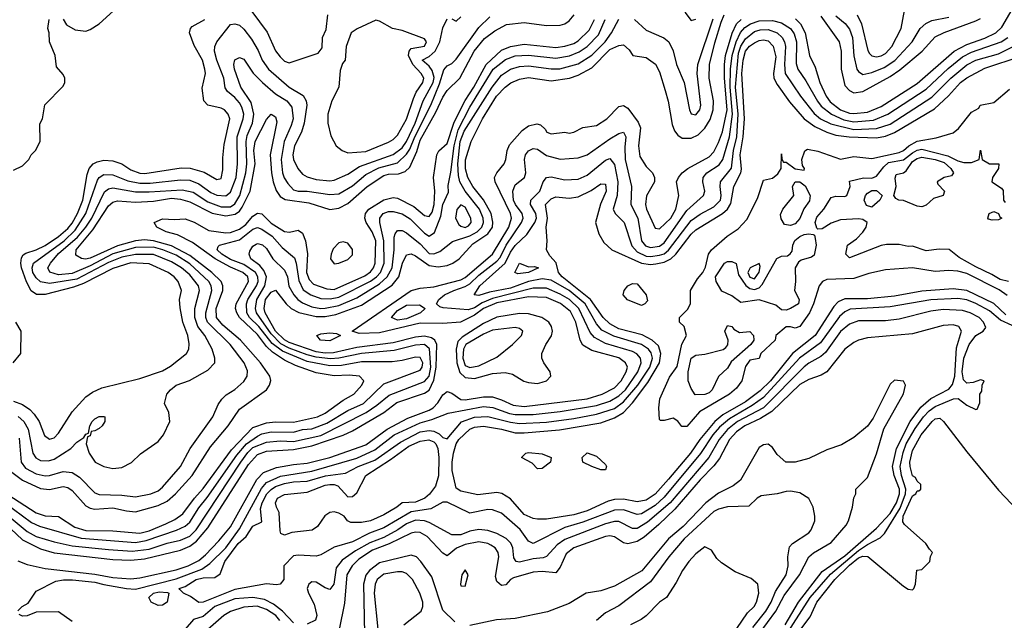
# Model space of a CAD drawing. Header units: inches. Extents: x 1793402 to 1900366, y 320852 to 470679.
# Tile 576 of 604: x 1864298 to 1868656, y 441669 to 444329. Entities that reach past the tile are written whole.
import ezdxf

# ---------------------------------------------------------------- set-up
doc = ezdxf.new("R2010")
doc.units = ezdxf.units.IN
doc.header["$MEASUREMENT"] = 0
doc.layers.add('B8464', color=7, linetype='Continuous')

msp = doc.modelspace()

# ---------------------------------------------------------------- linework, layer by layer
at = {"layer": 'B8464', "color": 4}
for points, elevation in [([(1864490, 444331.3), (1864505.4, 444305.4), (1864543.6, 444283.6), (1864590, 444278), (1864610, 444284.7), (1864650, 444311), (1864759.3, 444410)], 364), ([(1864154.7, 442170), (1864310, 442025.2), (1864390, 441985.8), (1864450, 441968.2), (1864710, 441938.6), (1864790, 441935.2), (1864850, 441942), (1865010, 441979.7), (1865050, 441997.6), (1865080.9, 442019.1), (1865130, 442078.7), (1865310, 442359.5), (1865350, 442404), (1865390, 442418.2), (1865510, 442425.5), (1865590, 442441.1), (1865730, 442489.2), (1865770, 442507.7), (1865909.6, 442590), (1865966.8, 442633.2), (1866090, 442674.9), (1866110, 442689), (1866130, 442732.4), (1866141.6, 442790), (1866144.4, 442890), (1866135.1, 442910), (1866120, 442920), (1866090, 442927.4), (1866050, 442923.4), (1865950, 442898), (1865790, 442876.5), (1865686.8, 442853.2), (1865650, 442852.5), (1865610, 442858.2), (1865490, 442899.9), (1865470, 442910.7), (1865430, 442949), (1865383.5, 443030), (1865379.3, 443050), (1865385.6, 443090), (1865410, 443121.6), (1865430, 443130.6), (1865476.4, 443070), (1865499.3, 443050), (1865532.6, 443032.6), (1865610, 443014.5), (1865650, 443015.2), (1865696.6, 443023.4), (1865810, 443064.9), (1865946.1, 443153.9), (1865975.6, 443190), (1865992.6, 443250), (1866010, 443287.7), (1866030, 443292.4), (1866050, 443283.1), (1866110, 443240.2), (1866150, 443233.8), (1866190, 443239.7), (1866214.5, 443250), (1866242.9, 443270), (1866303.7, 443336.3), (1866370, 443380.9), (1866389.8, 443410), (1866391.7, 443431.7), (1866384.8, 443470), (1866351.2, 443531.2), (1866303.5, 443590), (1866280.4, 443630), (1866271.3, 443668.7), (1866271.3, 443708.7), (1866295.6, 443790), (1866346.2, 443890), (1866408.4, 443990), (1866446, 444030), (1866470.9, 444049.1), (1866510, 444064.6), (1866550, 444073.1), (1866650, 444058.3), (1866730.9, 444069.1), (1866770, 444083.1), (1866830, 444116), (1866910, 444196.1), (1866950, 444214.9), (1866970, 444217.3), (1866995.2, 444195.2), (1867010.8, 444170.8), (1867070, 444160.7), (1867112.1, 444132.1), (1867130, 444098), (1867154.6, 444014.6), (1867167.5, 443967.5), (1867185.3, 443865.3), (1867196.1, 443836.1), (1867210, 443817.3), (1867230, 443803.8), (1867270, 443803.7), (1867300.6, 443819.4), (1867330, 443848.5), (1867353.4, 443886.6), (1867366.8, 443930), (1867367.8, 443970), (1867348.8, 444070), (1867350.8, 444130), (1867373.7, 444226.3), (1867401.7, 444318.2), (1867415.8, 444350)], 324), ([(1864256.4, 442330), (1864310.2, 442290.2), (1864390, 442253.1), (1864430, 442248.9), (1864490, 442262), (1864510, 442257.6), (1864530, 442243.8), (1864590, 442176.4), (1864610, 442165.3), (1864630, 442161.1), (1864710, 442167.4), (1864770, 442153.7), (1864810, 442150.3), (1864910, 442177.7), (1864950, 442196.9), (1864986.6, 442230), (1865060.4, 442310), (1865142.5, 442437.5), (1865219.7, 442530), (1865270, 442603.8), (1865389.6, 442690.4), (1865403.7, 442710), (1865409.3, 442730.7), (1865405.1, 442750), (1865363.1, 442810), (1865274.3, 442910), (1865196.1, 442976.1), (1865168.5, 443010), (1865166.8, 443050), (1865196.4, 443130), (1865197.4, 443150), (1865189.7, 443170), (1865148.3, 443210), (1865050, 443284.8), (1864970, 443326.8), (1864890, 443349.2), (1864850, 443353.7), (1864810, 443349.1), (1864730, 443327.2), (1864610, 443272.8), (1864588.7, 443268.7), (1864571.2, 443271.2), (1864545.8, 443285.8), (1864548.2, 443310), (1864621.1, 443398.9), (1864690, 443504.9), (1864710, 443521.1), (1864730, 443526.3), (1864810, 443520.7), (1864890, 443525.2), (1864970, 443538.8), (1865010, 443534.4), (1865050, 443522.4), (1865150, 443472.1), (1865210, 443460.2), (1865251.7, 443468.3), (1865270, 443481.5), (1865282, 443498), (1865317.2, 443570), (1865340.4, 443690), (1865334.5, 443750), (1865339.2, 443790), (1865390, 443886), (1865410, 443910.8), (1865430, 443898), (1865435.8, 443875.8), (1865405.7, 443730), (1865412.6, 443650), (1865419.6, 443610), (1865432.4, 443572.4), (1865450, 443546.4), (1865472.5, 443532.5), (1865577.4, 443517.4), (1865670, 443488), (1865710, 443494), (1865750, 443514.9), (1865835.1, 443590), (1865910, 443638.5), (1865930, 443644.7), (1865973.6, 443646.4), (1866003.3, 443656.7), (1866024.4, 443675.6), (1866054.7, 443745.3), (1866070, 443795.8), (1866140.2, 443919.8), (1866170, 443984.9), (1866190, 444015.5), (1866245.1, 444070), (1866308.6, 444190), (1866354.6, 444245.5), (1866400, 444280), (1866452.1, 444307.9), (1866530, 444315.6), (1866630, 444302.3), (1866690, 444304.9), (1866710, 444310.3), (1866730, 444323.1), (1866752.4, 444350)], 344), ([(1865325.1, 444365.1), (1865393, 444273), (1865430, 444191.3), (1865450, 444164.7), (1865470, 444144.7), (1865490, 444138), (1865619, 444181), (1865636.4, 444203.6), (1865638, 444250), (1865654.6, 444285.4), (1865661.2, 444350)], 356), ([(1867241.4, 444361.4), (1867270, 444324.7), (1867290, 444331.3)], 332), ([(1867731.8, 444331.8), (1867752.9, 444310), (1867774, 444270), (1867794, 444170), (1867818.7, 444118.7), (1867839.6, 444050), (1867866.5, 443990), (1867885.3, 443965.3), (1867930, 443930.2), (1867970, 443915.2), (1867990, 443913.2), (1868050, 443919.7), (1868110, 443943.6), (1868270, 444046.3), (1868433.6, 444190), (1868490, 444218.5), (1868570, 444247.2), (1868618.4, 444270), (1868645, 444295), (1868690, 444374)], 316), ([(1867910, 444346.4), (1867951.4, 444311.4), (1867970, 444287.3), (1867984.2, 444250), (1867989, 444169), (1868002.4, 444110), (1868010, 444099.1), (1868030, 444086.4), (1868070, 444094.9), (1868123.3, 444116.7), (1868171.5, 444148.5), (1868247.3, 444230), (1868283.7, 444290), (1868307.9, 444312.1), (1868335.3, 444324.7), (1868410, 444340.5)], 328), ([(1868004.4, 444350), (1868024.2, 444310), (1868052.2, 444192.2), (1868059.5, 444179.5), (1868070, 444168), (1868090, 444164.4), (1868110, 444168.7), (1868130, 444179.5), (1868158, 444210), (1868199.7, 444290), (1868214, 444370)], 332), ([(1864194.9, 442174.9), (1864330, 442062.3), (1864370, 442040.2), (1864450, 442016.5), (1864530, 441999.2), (1864690, 441982.2), (1864796, 441976), (1864870, 441984.2), (1864950, 442011.3), (1865010, 442024.4), (1865050, 442042), (1865079.2, 442070), (1865275.8, 442370), (1865307.3, 442412.7), (1865330, 442434.5), (1865390, 442458.2), (1865450, 442463.9), (1865510, 442461.2), (1865630, 442488.3), (1865830.5, 442589.5), (1865878.6, 442621.4), (1865933.5, 442666.5), (1866090, 442726.3), (1866110, 442750.4), (1866118.1, 442790), (1866111.3, 442871.3), (1866090, 442890.8), (1866050, 442887.6), (1865955.4, 442864.6), (1865810, 442851.3), (1865710, 442829.8), (1865673.1, 442826.9), (1865610, 442834.7), (1865570, 442845), (1865490, 442874.3), (1865454.1, 442894.1), (1865410, 442938), (1865345.8, 443030), (1865340.8, 443050), (1865347.9, 443090), (1865382, 443150), (1865389.8, 443190), (1865378.6, 443218.6), (1865360, 443240), (1865321.3, 443270), (1865313, 443290), (1865316.6, 443303.4), (1865330, 443325.5), (1865344.9, 443335.1), (1865350, 443337.6), (1865372.5, 443332.5), (1865390, 443315.5), (1865418.4, 443270), (1865470, 443219.1), (1865482.6, 443190), (1865489.2, 443149.2), (1865511, 443111), (1865528.7, 443090), (1865550, 443074.6), (1865590, 443057.7), (1865630, 443050.2), (1865650, 443051.2), (1865710, 443062.9), (1865790, 443097.2), (1865890, 443158.6), (1865924.8, 443190), (1865945.8, 443230), (1865954.8, 443310), (1865954.9, 443365.1), (1865959.1, 443380.9), (1865970, 443395.5), (1865990, 443395.8), (1866010, 443384.9), (1866070, 443335.8), (1866110, 443293.7), (1866130, 443292), (1866157.4, 443302.6), (1866214, 443346), (1866290, 443371.2), (1866322.6, 443390), (1866342.7, 443410), (1866349.8, 443430), (1866348.6, 443450), (1866332.1, 443490), (1866269.1, 443569.1), (1866245.8, 443610), (1866239.5, 443639.5), (1866237, 443690), (1866247.6, 443790), (1866265.5, 443834.5), (1866388.7, 444030), (1866430, 444083.7), (1866470, 444110.3), (1866510, 444120.9), (1866550, 444124.4), (1866650, 444111.4), (1866688.5, 444111.5), (1866770, 444132.9), (1866830, 444171.6), (1866889.7, 444230), (1866917.4, 444270), (1866950, 444330.6)], 328), ([(1864230, 442191.3), (1864350, 442103.1), (1864385.5, 442085.5), (1864570, 442033), (1864810, 442014), (1864857.4, 442022.6), (1864991.7, 442068.3), (1865030, 442085.7), (1865050, 442104.4), (1865090, 442166.7), (1865127.6, 442212.4), (1865259.2, 442400.8), (1865302, 442450), (1865350, 442484.7), (1865370, 442494.7), (1865410, 442503.6), (1865510, 442502.8), (1865550, 442514.2), (1865590, 442517.6), (1865657.6, 442542.4), (1865750, 442598.3), (1865819.6, 442630), (1865910, 442715.8), (1866070, 442776.3), (1866079.6, 442790), (1866082.4, 442810), (1866070, 442833.6), (1866050, 442834.7), (1865990, 442819.6), (1865945.8, 442814.1), (1865810, 442813.8), (1865722.3, 442797.7), (1865670, 442796.5), (1865570, 442815.4), (1865460.7, 442860.7), (1865414.9, 442894.9), (1865356.2, 442970), (1865315.3, 443010), (1865303.1, 443030), (1865300.9, 443070), (1865307.6, 443090), (1865345.8, 443150), (1865352.5, 443170), (1865351.7, 443190), (1865340.9, 443210), (1865290, 443244.1), (1865230, 443267), (1865191.6, 443290), (1865172, 443310), (1865175.5, 443324.5), (1865182, 443330), (1865270, 443354.6), (1865330, 443401.1), (1865350, 443408.7), (1865370, 443401.7), (1865415.3, 443370), (1865459.9, 443319.9), (1865513.9, 443273.9), (1865521.7, 443250), (1865533.7, 443173.7), (1865552.8, 443132.8), (1865585.5, 443110), (1865630, 443094), (1865672.3, 443092.3), (1865710, 443100.2), (1865850, 443170.2), (1865877.3, 443190), (1865895.1, 443210), (1865910.8, 443250), (1865909, 443350), (1865891.5, 443430), (1865892, 443450), (1865906.6, 443470), (1865930, 443479.5), (1865950, 443479.5), (1865990, 443468.5), (1866026.6, 443446.6), (1866090, 443383.1), (1866110, 443370.4), (1866133.7, 443386.3), (1866161.2, 443458.8), (1866170, 443511), (1866195.5, 443564.5), (1866194.5, 443594.5), (1866206.5, 443653.5), (1866220.5, 443770), (1866238.6, 443841.4), (1866290, 443942), (1866393.7, 444110), (1866447.5, 444152.5), (1866490, 444167.9), (1866550, 444171.5), (1866670, 444158.5), (1866730.7, 444169.3), (1866774.4, 444185.6), (1866809.8, 444210.2), (1866858.8, 444261.2), (1866888.5, 444330)], 332), ([(1864245.7, 442225.7), (1864370, 442144.9), (1864410, 442131.6), (1864470, 442128.5), (1864542.1, 442082.1), (1864590, 442066.5), (1864710, 442064.9), (1864830, 442055.5), (1864870, 442065.4), (1864944.2, 442095.8), (1864984.5, 442115.5), (1865019.6, 442140.4), (1865070.6, 442209.4), (1865110, 442253.1), (1865235.8, 442424.1), (1865330, 442522.6), (1865390, 442543.9), (1865430, 442548), (1865510, 442546.7), (1865616, 442570), (1865650, 442586.3), (1865730, 442643.7), (1865776, 442670), (1865812.3, 442710), (1865821.2, 442730), (1865802, 442750), (1865755.4, 442755.4), (1865690, 442751.1), (1865610, 442764.8), (1865518.1, 442798.2), (1865470, 442821.4), (1865415.9, 442855.9), (1865390, 442882), (1865350, 442934.2), (1865269.9, 443009.9), (1865258.7, 443030), (1865253.1, 443050), (1865256.4, 443070), (1865309.7, 443170), (1865306.9, 443190), (1865285.6, 443210), (1865230, 443232.2), (1865163.1, 443270), (1865062.7, 443342.7), (1864995.8, 443375.8), (1864946.6, 443390), (1864904.5, 443410), (1864892.7, 443430), (1864930, 443447.2), (1864983.5, 443443.5), (1865030, 443447.1), (1865070, 443432.2), (1865135.5, 443395.5), (1865210, 443384.9), (1865230, 443387.1), (1865270, 443401.8), (1865298.5, 443421.5), (1865330, 443458.3), (1865350, 443471.6), (1865370, 443468.7), (1865410, 443427.2), (1865470, 443390.4), (1865491.6, 443388.4), (1865530, 443397.3), (1865550, 443382.8), (1865563.1, 443350), (1865571.4, 443291.4), (1865567.1, 443210), (1865578.9, 443178.9), (1865598.2, 443158.2), (1865656.4, 443136.4), (1865690, 443133.8), (1865825.1, 443194.9), (1865850, 443211.8), (1865863.9, 443230), (1865870.8, 443250), (1865873.5, 443350), (1865857.6, 443390), (1865831.1, 443430), (1865825.4, 443450), (1865828.2, 443470), (1865842.4, 443490), (1865910, 443531.6), (1865950, 443540.9), (1865970, 443538.9), (1866041.7, 443501.7), (1866090, 443462.4), (1866110, 443457.1), (1866123.9, 443476.1), (1866131.6, 443510), (1866134.6, 443570), (1866129.8, 443630), (1866144.5, 443730), (1866152.5, 443747.5), (1866190, 443780.7), (1866219.4, 443870), (1866237.8, 443910), (1866268.7, 443971.3), (1866307, 444030), (1866362, 444130), (1866430, 444194.3), (1866470, 444210.2), (1866530, 444220.2), (1866670, 444205.5), (1866710, 444211.5), (1866750, 444223.6), (1866770, 444234.6), (1866818, 444282), (1866841.5, 444330)], 336), ([(1864270, 442638.9), (1864310, 442625.3), (1864342.4, 442602.4), (1864361.6, 442581.6), (1864383.1, 442550), (1864407.2, 442487.2), (1864430, 442470.8), (1864450, 442477.3), (1864470, 442497.3), (1864530, 442593), (1864590, 442659.1), (1864620.1, 442679.9), (1864661, 442699), (1864830, 442739.3), (1864930, 442774.4), (1864965.6, 442794.4), (1865036, 442850), (1865046.6, 442870), (1865047.2, 442892.8), (1865041.6, 442930), (1865019.7, 442990), (1865007.2, 443052.8), (1865004.5, 443090), (1865014.5, 443130), (1864999.5, 443170), (1864982, 443190), (1864955.1, 443210), (1864870, 443247.1), (1864790, 443251.6), (1864710, 443227.7), (1864579.7, 443160.3), (1864536.2, 443143.8), (1864410, 443112.6), (1864371.3, 443111.3), (1864348.5, 443128.5), (1864327.4, 443167.4), (1864306.2, 443230), (1864302.6, 443250), (1864305.3, 443274.7), (1864312.8, 443287.2), (1864324.8, 443295.2), (1864370, 443309.1), (1864410, 443328.1), (1864470, 443368.4), (1864510, 443403.6), (1864530, 443427.6), (1864554.2, 443470), (1864576.5, 443530), (1864596.3, 443643.7), (1864605.1, 443670), (1864622.9, 443690), (1864640.6, 443699.4), (1864670, 443706), (1864710, 443703.1), (1864750, 443690.3), (1864790, 443663.7), (1864830, 443649), (1864852.1, 443647.9), (1865012.1, 443672.1), (1865051.8, 443671.8), (1865113.8, 443653.8), (1865170, 443620.7), (1865190, 443626), (1865196.6, 443663.4), (1865196.6, 443716.6), (1865203.3, 443776.7), (1865227, 443890), (1865220.9, 443910), (1865204, 443930), (1865190, 443937), (1865130, 443949.5), (1865112.3, 443970), (1865104.8, 444024.8), (1865119.6, 444090), (1865117.6, 444110), (1865107.3, 444150), (1865070, 444214), (1865049.3, 444270), (1865054, 444290), (1865061.5, 444298.5), (1865117.2, 444330)], 356), ([(1864270, 443662), (1864310, 443682), (1864338, 443710), (1864349.1, 443730.9), (1864368, 443750), (1864388, 443790), (1864387.3, 443867.3), (1864398, 443890), (1864408.4, 443951.6), (1864490, 444034), (1864498, 444050), (1864498, 444070), (1864490, 444086), (1864460.4, 444120.4), (1864455.3, 444170), (1864429, 444230), (1864428.7, 444270), (1864422, 444290), (1864428, 444330)], 364), ([(1864290, 441932), (1864330, 441915.8), (1864410, 441898.8), (1864630, 441874), (1864710, 441859.2), (1864790, 441853.6), (1864830, 441856.9), (1864990, 441892.2), (1865042.9, 441910), (1865090, 441934.7), (1865120.5, 441959.5), (1865179.1, 442020.9), (1865230, 442083.1), (1865347.5, 442292.5), (1865376.6, 442323.4), (1865434.6, 442345.4), (1865510, 442359.7), (1865570, 442364.7), (1865670, 442390.2), (1865830, 442446), (1865924.2, 442515.7), (1866015.1, 442564.9), (1866110, 442599.1), (1866127.8, 442610), (1866148.5, 442631.5), (1866170, 442668), (1866190, 442683), (1866210, 442674.9), (1866250, 442647.7), (1866270, 442644.9), (1866350, 442659.1), (1866390, 442658.3), (1866430, 442645.2), (1866481.2, 442621.2), (1866530, 442615.6), (1866810, 442649.2), (1866875.1, 442670), (1866930, 442698.9), (1866960.4, 442730), (1866982.6, 442770), (1866987.6, 442790), (1866979.6, 442810), (1866950, 442831.1), (1866830, 442864), (1866790, 442887.6), (1866778.9, 442910), (1866759.3, 442990), (1866736.1, 443036.1), (1866691.9, 443071.9), (1866630, 443098.8), (1866550, 443102), (1866410, 443074.4), (1866350.3, 443050), (1866310, 443021), (1866248.7, 442988.7), (1866170, 442983.8), (1866070, 442985), (1865890, 442942), (1865799.7, 442939.7), (1865768.7, 442950), (1866030, 443128.9), (1866070, 443139.5), (1866130, 443146), (1866250, 443176.9), (1866270, 443187.1), (1866390, 443290.3), (1866462.5, 443410), (1866474.2, 443450), (1866469.8, 443470), (1866402.4, 443610), (1866399.6, 443630), (1866409.6, 443650), (1866442, 443690), (1866449.6, 443710), (1866454.5, 443750), (1866466, 443774), (1866521.6, 443838.4), (1866550, 443859.1), (1866586.8, 443866.8), (1866602.8, 443862.8), (1866624, 443844), (1866630.9, 443830.9), (1866650, 443822.8), (1866710, 443830.8), (1866730, 443826.8), (1866750, 443831), (1866790, 443850.7), (1866850, 443860.7), (1866896, 443890), (1866950, 443943.8), (1866970, 443948), (1866990, 443936.3), (1867034.9, 443874.9), (1867046, 443850), (1867035.8, 443770), (1867042.9, 443722.9), (1867070, 443678.8), (1867098.8, 443650), (1867107.3, 443630), (1867107.3, 443610), (1867071.5, 443548.5), (1867067.4, 443510), (1867071.7, 443490), (1867110, 443406), (1867130, 443402), (1867179.7, 443450), (1867201.5, 443490), (1867215.6, 443550), (1867205.2, 443610), (1867213.2, 443630), (1867229.3, 443650), (1867255.1, 443670), (1867350, 443721.3), (1867370, 443743.8), (1867390, 443785.5), (1867407.6, 443832.4), (1867428.4, 443930), (1867416.5, 444070), (1867416.5, 444130), (1867421.7, 444170), (1867451.2, 444268.8), (1867469.8, 444310), (1867490.6, 444329.4)], 316), ([(1864290, 441712), (1864308, 441730), (1864334.8, 441745.2), (1864370, 441798), (1864457.5, 441842.5), (1864491.3, 441848.7), (1864531, 441849), (1864630, 441838.9), (1864670, 441827.3), (1864770, 441810.2), (1864810, 441807.9), (1864990, 441853), (1865103.7, 441896.3), (1865138.8, 441921.2), (1865210, 441990.3), (1865270, 442074), (1865367.3, 442252.7), (1865390, 442279), (1865452.2, 442307.8), (1865590, 442330.2), (1865790, 442387.2), (1865870, 442424.4), (1865955.6, 442490), (1866070, 442544.2), (1866121.6, 442558.4), (1866193.4, 442586.6), (1866350, 442615.5), (1866391.9, 442611.9), (1866465.1, 442585.1), (1866490, 442580.2), (1866570, 442580.7), (1866690, 442593.4), (1866850, 442620.7), (1866910, 442639.7), (1866950, 442663.6), (1866978.7, 442690), (1867033.3, 442770), (1867048.3, 442810), (1867044.7, 442830), (1867028.7, 442848.7), (1867010, 442859.1), (1866890, 442895.6), (1866841.1, 442921.1), (1866823, 442943), (1866773.1, 443050), (1866731, 443090), (1866690, 443113.8), (1866630, 443139.3), (1866570, 443139.8), (1866390, 443094.1), (1866344.5, 443075.5), (1866310, 443052.5), (1866283.3, 443043.3), (1866172.5, 443052.5), (1866157.2, 443057.2), (1866142, 443070), (1866153.2, 443090), (1866178, 443110), (1866219.3, 443130), (1866270, 443147.1), (1866290, 443159.7), (1866330, 443197.2), (1866410, 443259.6), (1866423.7, 443276.3), (1866450.7, 443330), (1866518.3, 443430), (1866525.4, 443450), (1866522, 443470), (1866492.6, 443510), (1866483.9, 443530), (1866479.7, 443570), (1866490, 443597.3), (1866532, 443630), (1866538.4, 443650), (1866531.6, 443710), (1866536.2, 443730), (1866550, 443747.7), (1866570, 443758), (1866590, 443755.5), (1866630, 443727.7), (1866689.4, 443710.6), (1866770, 443717.1), (1866810, 443730.5), (1866910, 443801.6), (1866950, 443824), (1866970.3, 443830.3), (1866980.5, 443810), (1866975.8, 443764.2), (1866977.4, 443710), (1867004.9, 443590), (1867002.4, 443510), (1867032.9, 443450), (1867050.3, 443350), (1867067.7, 443327.7), (1867090, 443319.6), (1867130, 443325.8), (1867150, 443341.1), (1867250, 443484.4), (1867323.7, 443550), (1867329.5, 443570), (1867320.7, 443610), (1867322.9, 443630), (1867339.5, 443650), (1867393.6, 443686.4), (1867409.8, 443710.2), (1867438.9, 443810), (1867453.1, 443910), (1867442.2, 444030), (1867444.3, 444110), (1867451.2, 444170), (1867468.9, 444231.1), (1867488.6, 444271.4), (1867506.6, 444293.4), (1867531.8, 444310), (1867570, 444322.9), (1867630, 444324.9), (1867670, 444314.3), (1867709.2, 444289.2), (1867725.3, 444265.3), (1867736.1, 444230), (1867734.9, 444134.9), (1867741.3, 444110), (1867777.6, 444057.6), (1867828.5, 443968.5), (1867845.6, 443945.6), (1867890.4, 443910), (1867945.5, 443885.5), (1867990, 443877.1), (1868076.1, 443883.9), (1868140.7, 443910), (1868310, 444021.7), (1868407.2, 444112.8), (1868470, 444164.4), (1868510, 444184.9), (1868642, 444230), (1868670.6, 444249.4)], 312), ([(1864291.1, 442571.1), (1864315.3, 442550), (1864335.1, 442515.1), (1864355.8, 442410), (1864369.1, 442389.1), (1864390, 442377.6), (1864424.7, 442375.3), (1864450, 442383.1), (1864524, 442430), (1864550, 442458), (1864582, 442478), (1864590, 442494), (1864602, 442498), (1864608, 442530), (1864618, 442550), (1864630, 442562), (1864650, 442571.3), (1864670, 442572), (1864674, 442570), (1864674, 442550), (1864662, 442530), (1864650, 442518), (1864630, 442508), (1864614, 442506), (1864610, 442486), (1864598, 442482), (1864592, 442450), (1864604.7, 442410), (1864632, 442370), (1864670, 442351), (1864710, 442341), (1864750, 442346), (1864792.5, 442367.5), (1864832.9, 442407.1), (1864910, 442461), (1864934, 442490), (1864962, 442550), (1864958, 442590), (1864938, 442630), (1864949, 442670), (1864965.2, 442690), (1864990, 442710.7), (1865049.5, 442730.5), (1865130, 442777.3), (1865161.2, 442810), (1865160.9, 442830), (1865149.5, 442870), (1865116.9, 442930), (1865086.6, 442970), (1865072.4, 443010), (1865072.6, 443050), (1865092.8, 443130), (1865089.7, 443150), (1865050, 443198.9), (1865013.3, 443230), (1864970, 443256.1), (1864890, 443288.7), (1864810, 443289), (1864750, 443277), (1864690, 443252.9), (1864550, 443179.5), (1864430, 443161.2), (1864390, 443168.4), (1864370, 443186.3), (1864356, 443210), (1864352.4, 443230), (1864358, 443250), (1864494.2, 443350), (1864543.3, 443396.7), (1864589.8, 443470), (1864641.8, 443618.2), (1864650, 443630.4), (1864670, 443643.7), (1864710, 443641.7), (1864775.6, 443615.6), (1864830, 443604.7), (1864875.2, 443604.8), (1865010, 443619.6), (1865050, 443617.7), (1865090, 443602.3), (1865143.9, 443563.9), (1865170, 443551.6), (1865210, 443548.7), (1865230, 443565.5), (1865256.1, 443630), (1865262.3, 443690), (1865260.8, 443810), (1865287.4, 443890), (1865289.7, 443910), (1865281.1, 443941.1), (1865270, 443960.7), (1865250, 443984.2), (1865217, 444010), (1865207.6, 444027.6), (1865201.6, 444070), (1865169.7, 444150), (1865160.5, 444190), (1865161.6, 444210), (1865169.7, 444230.3), (1865230, 444306.8), (1865250, 444310.5), (1865270, 444304.9), (1865290, 444287.3), (1865322.9, 444242.9), (1865352.5, 444192.5), (1865370.3, 444150), (1865398.4, 444110), (1865490, 444030.4), (1865552.7, 443992.7), (1865566, 443970), (1865568.5, 443950), (1865557, 443870), (1865545.3, 443830), (1865514.4, 443770), (1865507.2, 443730), (1865509.1, 443709.1), (1865528.4, 443670), (1865550, 443644.9), (1865570, 443633), (1865610, 443621.6), (1865670, 443615.8), (1865690, 443618.4), (1865750, 443644.2), (1865800.9, 443679.1), (1865950, 443731.7), (1865990, 443761.7), (1866009.8, 443790), (1866047.8, 443870), (1866082.7, 443970), (1866128.1, 444050), (1866132, 444072), (1866123.7, 444103.7), (1866110, 444123), (1866079, 444150), (1866110, 444166), (1866136.4, 444190), (1866157.4, 444230), (1866170, 444292), (1866190, 444332)], 352), ([(1864295.3, 442475.3), (1864303.7, 442370), (1864323.5, 442343.5), (1864370, 442318), (1864410, 442308.8), (1864430, 442310.3), (1864490, 442328.5), (1864530, 442324.4), (1864562.5, 442302.5), (1864630, 442233.4), (1864650, 442226.7), (1864750, 442223.7), (1864810, 442216.4), (1864878, 442230), (1864910, 442242), (1864930, 442258.8), (1865010, 442351), (1865052.3, 442430), (1865152.7, 442570), (1865175.5, 442624.5), (1865192.1, 442647.9), (1865212, 442668), (1865250, 442690.8), (1865290, 442726.8), (1865303.7, 442750), (1865306, 442774), (1865291.8, 442810), (1865229.6, 442890), (1865128.6, 442990), (1865122, 443010), (1865122, 443030), (1865147.4, 443130), (1865144.8, 443150), (1865135.1, 443170), (1865050, 443247.7), (1864990, 443285.3), (1864931.6, 443310), (1864890, 443321), (1864810, 443319.5), (1864710, 443292.5), (1864610, 443238.6), (1864530, 443204.8), (1864470, 443199.3), (1864431.4, 443211.4), (1864422, 443230), (1864433.6, 443250), (1864470, 443292.7), (1864554, 443366), (1864590.8, 443410), (1864616.2, 443450), (1864673.2, 443566.8), (1864690, 443580.4), (1864710, 443583.7), (1864810, 443566.7), (1864870, 443566.2), (1865016, 443576), (1865064.7, 443564.7), (1865130, 443522), (1865190, 443500.2), (1865230, 443500.7), (1865250, 443513.1), (1865272.5, 443550), (1865298.5, 443650), (1865302.9, 443690), (1865299.3, 443790), (1865304.2, 443815.8), (1865328.5, 443870), (1865333.5, 443910), (1865321.7, 443961.7), (1865276.9, 444030), (1865247.8, 444110), (1865245.1, 444130), (1865249.6, 444150.4), (1865270, 444160.7), (1865290, 444154), (1865331.6, 444091.6), (1865372.4, 444050), (1865430, 444000.4), (1865479.3, 443970), (1865502, 443942), (1865507.4, 443890), (1865499.4, 443860.6), (1865467.9, 443790), (1865454.9, 443710), (1865460.9, 443650), (1865468.2, 443628.2), (1865483.7, 443603.7), (1865510, 443575.8), (1865530, 443568.9), (1865570, 443569), (1865670, 443554.9), (1865710, 443558), (1865770, 443593.7), (1865830, 443642.7), (1865887.7, 443672.3), (1865970, 443694.7), (1866010, 443732.6), (1866025, 443755), (1866047.2, 443810), (1866117.8, 443950), (1866156, 444044), (1866174.2, 444105.9), (1866190, 444124), (1866210, 444134), (1866230, 444154), (1866330, 444293.4), (1866378.8, 444341.2)], 348), ([(1866210, 444332), (1866230, 444322), (1866250, 444342)], 352), ([(1867018.8, 444330), (1867070, 444282.8), (1867148.4, 444248.4), (1867170.7, 444230), (1867190.4, 444190.4), (1867204.9, 444130), (1867238.8, 444050), (1867262.8, 443930), (1867270, 443912), (1867290, 443906.8), (1867308.7, 443930), (1867312, 443950), (1867295.6, 444090), (1867299.6, 444130), (1867367, 444333)], 328), ([(1867844.1, 444344.1), (1867925.3, 444230), (1867932.9, 444190), (1867933.4, 444110), (1867950, 444037.3), (1867970, 444014.4), (1867990, 444004.6), (1868029, 444010), (1868150, 444076.9), (1868193.8, 444106.2), (1868291.6, 444190), (1868350, 444252.2), (1868388.8, 444271.2), (1868530, 444323.6), (1868550, 444334)], 324), ([(1868690, 442975.2), (1868638.4, 442998.4), (1868590, 443039.8), (1868530, 443072), (1868490, 443088.5), (1868450, 443093.5), (1868330, 443088.6), (1868150, 443056.8), (1867972.7, 443047.3), (1867950, 443035.1), (1867926.2, 443013.8), (1867842.7, 442897.3), (1867748.9, 442830), (1867590, 442656.1), (1867540.1, 442619.9), (1867438.6, 442561.4), (1867394.8, 442525.2), (1867364.9, 442490), (1867311.5, 442408.5), (1867150, 442214), (1867110, 442178), (1867050, 442140.5), (1867030, 442137.4), (1866970, 442158.5), (1866930, 442156.8), (1866790, 442103.9), (1866710, 442080.4), (1866570, 442009.6), (1866550, 442019.3), (1866512.1, 442072.1), (1866430, 442143.7), (1866390, 442158), (1866370, 442159.5), (1866290, 442144.2), (1866190, 442192.7), (1866170, 442192.7), (1866116.9, 442163.1), (1866030, 442149.8), (1865910, 442079.2), (1865845.2, 442054.8), (1865770, 442016.4), (1865690, 441993.6), (1865630, 441959.3), (1865610, 441953.2), (1865530, 441958), (1865510, 441955.3), (1865466, 441910), (1865466, 441850), (1865450, 441829), (1865433.7, 441826.3), (1865390, 441831.5), (1865250, 441806.4), (1865110, 441749.7), (1865090, 441747.8), (1865054.3, 441774.3), (1865022, 441790), (1865006, 441806), (1865004, 441810), (1865030, 441819.3), (1865078, 441850), (1865110, 441856.9), (1865161.6, 441858.4), (1865185.6, 441874.4), (1865205.1, 441930), (1865265.1, 442010), (1865300.1, 442039.9), (1865330, 442085.5), (1865370, 442106), (1865363.3, 442163.3), (1865370.8, 442190), (1865392, 442230), (1865410, 442249.1), (1865430, 442261.1), (1865470, 442275.4), (1865510, 442282.2), (1865570, 442284.7), (1865650.7, 442309.3), (1865739.5, 442320.5), (1865795.1, 442350), (1865870, 442378), (1865982.4, 442457.6), (1866070, 442503.9), (1866110, 442510.2), (1866130, 442506.5), (1866154.5, 442494.5), (1866170, 442479.3), (1866190, 442473.4), (1866252.6, 442547.4), (1866310, 442568.2), (1866370, 442572.4), (1866470, 442546.2), (1866510, 442541.2), (1866630, 442546.2), (1866750, 442562.6), (1866850, 442581.8), (1866930, 442607.2), (1866970, 442636.9), (1867033.5, 442710), (1867086, 442790), (1867097.8, 442830), (1867093, 442853), (1867081.3, 442870), (1867050, 442890.9), (1866926.7, 442926.7), (1866874, 442954), (1866850, 442982.4), (1866800.9, 443070), (1866730, 443129.8), (1866650, 443175.3), (1866610, 443181.6), (1866550, 443169.8), (1866470, 443140.6), (1866377.3, 443122.7), (1866330, 443106.9), (1866309.4, 443110), (1866334, 443150), (1866446.4, 443250), (1866470, 443299.5), (1866490, 443328.8), (1866542.6, 443377.4), (1866577.4, 443430), (1866585.4, 443450), (1866581.7, 443470), (1866558.9, 443510), (1866559.6, 443530), (1866600.5, 443570), (1866614.5, 443610), (1866629.2, 443630), (1866650, 443632.4), (1866710, 443620.3), (1866770, 443623), (1866810, 443640.5), (1866890, 443706), (1866910, 443713.4), (1866930, 443686.8), (1866944.7, 443610), (1866942.7, 443550), (1866924.4, 443490), (1866933, 443470), (1866972.4, 443430), (1867007.5, 443327.5), (1867030, 443300.2), (1867070, 443281.6), (1867090, 443279.7), (1867130, 443285.4), (1867150, 443292.4), (1867170, 443307.7), (1867270, 443438.9), (1867310, 443467.6), (1867370, 443499.5), (1867398.9, 443530), (1867403.1, 443550), (1867397.4, 443590), (1867399.6, 443610), (1867448.8, 443671.2), (1867457.3, 443750), (1867472.1, 443810), (1867478.4, 443910), (1867466.2, 444030), (1867479.5, 444180.5), (1867488.9, 444211.1), (1867510, 444243.6), (1867550, 444276.9), (1867575.7, 444284.3), (1867610, 444284.7), (1867650.2, 444270.2), (1867672.2, 444250), (1867683.1, 444230), (1867687.6, 444210), (1867682.4, 444130), (1867686, 444090), (1867753.7, 443990), (1867813.4, 443913.4), (1867842.4, 443890), (1867887.1, 443867.1), (1867990, 443842.3), (1868090, 443846.2), (1868150, 443865.5), (1868335.1, 443984.9), (1868418.9, 444070), (1868490, 444128.9), (1868530, 444149), (1868630, 444177.3), (1868730, 444227.2)], 308), ([(1868662, 443022), (1868610, 443071.8), (1868489.3, 443130), (1868430, 443137.4), (1868290, 443126.6), (1868170, 443104.5), (1868050, 443093.1), (1867950, 443092.9), (1867920.8, 443079.2), (1867901.7, 443058.3), (1867818.9, 442930), (1867718, 442850), (1867620.2, 442730), (1867575, 442685), (1867510, 442637.1), (1867410, 442579.3), (1867373.8, 442550), (1867308, 442470), (1867266.5, 442410), (1867170, 442294), (1867110, 442228.4), (1867070, 442200.9), (1867030, 442193.7), (1866970, 442206.2), (1866930, 442204.8), (1866903, 442197), (1866810, 442154.2), (1866750, 442135.6), (1866630, 442117), (1866590, 442117), (1866570, 442120.7), (1866530, 442137.6), (1866470, 442207.3), (1866431.2, 442231.2), (1866410, 442234.7), (1866324.7, 442224.7), (1866250, 442240.5), (1866230, 442255.1), (1866212.2, 442332.2), (1866212.1, 442370), (1866218.3, 442410), (1866229.8, 442450), (1866240.9, 442470), (1866290, 442516), (1866310, 442524.6), (1866350, 442528.9), (1866430, 442515.5), (1866490, 442499), (1866530, 442499.1), (1866687, 442513), (1866870, 442543.9), (1866930, 442565.5), (1866970, 442589.1), (1867010, 442632.7), (1867078.3, 442721.7), (1867129, 442810), (1867135.5, 442850), (1867124.4, 442884.4), (1867096.9, 442910), (1867052.6, 442932.6), (1866950, 442959.8), (1866910, 442981.7), (1866880.4, 443010), (1866823.5, 443090), (1866698.3, 443190), (1866682, 443210), (1866672, 443252), (1866643.6, 443283.6), (1866628.6, 443310), (1866632.1, 443350), (1866628.3, 443410), (1866633.5, 443450), (1866625.6, 443510), (1866650, 443534.9), (1866670, 443543.8), (1866730, 443538.7), (1866770, 443543.6), (1866827.7, 443572.3), (1866870, 443602), (1866890, 443601), (1866893.4, 443570), (1866868.2, 443511.8), (1866846, 443430), (1866861.1, 443381.1), (1866882.5, 443342.5), (1866918, 443310), (1867050, 443250.2), (1867090, 443245), (1867112.8, 443247.2), (1867150, 443254.7), (1867179.7, 443270), (1867201.5, 443290), (1867270, 443379.5), (1867290, 443398.9), (1867407.8, 443470), (1867429.8, 443490.2), (1867445.4, 443514.6), (1867458.3, 443590), (1867489.8, 443650), (1867492.5, 443667.5), (1867486.8, 443730), (1867500.5, 443810), (1867505.6, 443890), (1867493.9, 444090), (1867500.2, 444150), (1867510.8, 444190), (1867528.1, 444211.9), (1867550, 444226.7), (1867570, 444236.5), (1867590, 444239.6), (1867610, 444234.9), (1867632, 444212), (1867644.2, 444164.2), (1867633.8, 444090), (1867635.6, 444070), (1867650, 444041.6), (1867704.8, 443964.8), (1867770.2, 443890.2), (1867816.4, 443856.4), (1867870, 443831.3), (1867910, 443818), (1867969.3, 443809.3), (1868090, 443804.9), (1868130, 443812.4), (1868170, 443829.1), (1868346.1, 443933.9), (1868408.9, 443991.1), (1868461.3, 444050), (1868490, 444071.8), (1868570, 444114.3), (1868730, 444167.2)], 304), ([(1868668, 443108), (1868632.6, 443132.6), (1868490, 443204.2), (1868450, 443215.1), (1868410, 443218), (1868350, 443214), (1868250, 443229.7), (1868130, 443220.9), (1868055.6, 443204.4), (1867990, 443182.6), (1867870, 443178.5), (1867850.2, 443169.8), (1867836, 443150), (1867811.4, 443070), (1867793.8, 443030), (1867750.3, 442970), (1867730, 442962.9), (1867710, 442969.2), (1867690, 442969), (1867644.7, 442930), (1867640.7, 442910), (1867577.3, 442850), (1867570, 442828.7), (1867530, 442820.7), (1867510, 442793.2), (1867494.6, 442730), (1867470, 442696.9), (1867438.7, 442670), (1867307.2, 442592.8), (1867250, 442528), (1867228.1, 442528.1), (1867210.8, 442550.8), (1867190, 442564.7), (1867150, 442554.5), (1867134, 442554), (1867130, 442558), (1867125.8, 442610), (1867131, 442650), (1867173.7, 442746.3), (1867207.3, 442792.7), (1867227.7, 442892.3), (1867248.7, 442930), (1867238, 442970), (1867218, 442990), (1867218, 443010), (1867253.8, 443046.2), (1867267, 443070), (1867267, 443130), (1867298.2, 443181.8), (1867322, 443210), (1867332.9, 443232.9), (1867346.6, 443290), (1867359.3, 443310), (1867429.3, 443370), (1867477.5, 443402.5), (1867515.8, 443444.2), (1867563, 443537), (1867590, 443618.8), (1867630, 443627.7), (1867653.7, 443646.3), (1867667.3, 443670), (1867670, 443734), (1867671.6, 443711.6), (1867678, 443698), (1867690, 443698), (1867730, 443668), (1867770, 443662), (1867772, 443670), (1867762.7, 443682.7), (1867759.3, 443710), (1867772.5, 443747.5), (1867785.1, 443754.9), (1867830, 443746.4), (1867930, 443710.4), (1867990, 443722.7), (1868070, 443714), (1868190, 443740.2), (1868210, 443749.1), (1868233, 443770), (1868270, 443791.4), (1868354.2, 443805.8), (1868430, 443828.4), (1868453.4, 443846.6), (1868510, 443919.1), (1868543.1, 443936.9), (1868549, 443950), (1868610, 443962), (1868678.6, 444021.4)], 296), ([(1868674.5, 443170), (1868638, 443178), (1868601.1, 443201.1), (1868530, 443234), (1868455.8, 443275.8), (1868410.9, 443310.9), (1868367.1, 443312.9), (1868310, 443305.1), (1868250, 443326.6), (1868230, 443323.7), (1868190, 443333.2), (1868133.6, 443333.6), (1868110, 443329.2), (1867970, 443274), (1867954, 443290), (1867960.9, 443330), (1868001, 443359), (1868030, 443387.3), (1868043.7, 443410), (1868049.2, 443430), (1868030, 443443.7), (1868010, 443447), (1867930, 443442.6), (1867890, 443427.4), (1867850, 443402.4), (1867830, 443401.2), (1867825.6, 443405.6), (1867818.5, 443430), (1867825.4, 443454.6), (1867856.4, 443490), (1867890, 443541.6), (1867910, 443546.7), (1867950, 443545.5), (1867959, 443550), (1867974, 443590), (1867970, 443614), (1868032.1, 443627.9), (1868070, 443627.2), (1868090, 443635.3), (1868122.3, 443677.7), (1868143.1, 443696.9), (1868210, 443708.3), (1868250, 443739.7), (1868270, 443751.1), (1868290, 443755.8), (1868406.4, 443726.4), (1868450, 443703.1), (1868475.8, 443695.8), (1868510, 443696.5), (1868544, 443710), (1868550, 443751.3), (1868558, 443710), (1868590, 443690.6), (1868630.7, 443690), (1868630.6, 443670), (1868604, 443630), (1868601, 443610), (1868642.8, 443582.8), (1868650, 443572), (1868652.2, 443530), (1868659.4, 443519.4)], 292), ([(1867598.4, 441461.6), (1867796.8, 441770), (1867886.3, 441873.7), (1868010, 441977.7), (1868050, 442005.4), (1868106.2, 442033.8), (1868125.9, 442054.1), (1868194.3, 442165.7), (1868218.5, 442230), (1868219.9, 442250), (1868201, 442310), (1868195.4, 442350), (1868207.3, 442412.7), (1868221.5, 442450), (1868260.8, 442519.2), (1868298, 442570), (1868322.9, 442597.1), (1868350, 442616.1), (1868430.4, 442650.4), (1868450.7, 442650.7), (1868490, 442622), (1868530, 442602), (1868535.3, 442604.7), (1868547.3, 442632.7), (1868548, 442670), (1868556.4, 442683.6), (1868558, 442710), (1868566, 442730), (1868550, 442734), (1868518, 442722), (1868490, 442719.3), (1868474.7, 442734.7), (1868469.1, 442770), (1868477.2, 442830), (1868500.4, 442890), (1868530, 442930.4), (1868562, 442950), (1868573.6, 442966.4), (1868563.7, 442990), (1868543.7, 443010), (1868505.2, 443030), (1868470, 443040.4), (1868385.3, 443045.3), (1868330, 443038.3), (1868190, 443003), (1868130, 442994.7), (1868010, 442995.8), (1867970, 442980.5), (1867930, 442947.6), (1867864.5, 442855.5), (1867843.2, 442836.8), (1867790, 442808), (1867770, 442791.2), (1867590.3, 442610), (1867474.9, 442550), (1867430, 442514.5), (1867393.6, 442470), (1867347.6, 442390), (1867176.9, 442190), (1867076.5, 442103.5), (1867030, 442076.4), (1867010, 442076.3), (1866950, 442106.6), (1866930, 442107.1), (1866890, 442096.8), (1866710, 442026.9), (1866676.7, 442003.3), (1866630, 441951.8), (1866614.3, 441945.7), (1866570, 441941.3), (1866510, 441926.6), (1866495.3, 441930), (1866485.4, 441945.4), (1866480.5, 441990), (1866471, 442011), (1866451, 442031), (1866410, 442053.3), (1866370, 442066.6), (1866330, 442071.5), (1866290, 442064.7), (1866250, 442048.3), (1866210, 442047.8), (1866110, 442103), (1866089.8, 442109.8), (1866050, 442112), (1866010, 442096.8), (1865970.8, 442069.2), (1865910, 442035.8), (1865847.5, 442012.5), (1865783.4, 441976.6), (1865724.2, 441935.8), (1865697.7, 441902.3), (1865687.3, 441830), (1865670, 441805.2), (1865650, 441812.7), (1865610, 441838), (1865590, 441839.5), (1865577.3, 441830), (1865570.6, 441810), (1865575.5, 441790), (1865600.4, 441740.4), (1865612.4, 441690), (1865607.3, 441670), (1865570, 441651.6)], 312), ([(1864269.2, 442810), (1864302, 442850), (1864304, 442950), (1864281.2, 442990)], 364), ([(1867685, 441650), (1867745, 441750), (1867850, 441884.9), (1867950, 441955.2), (1868090, 442077.7), (1868150, 442142.6), (1868178.6, 442190), (1868191.9, 442230), (1868191.3, 442250), (1868168, 442310), (1868161.1, 442350), (1868178.5, 442430), (1868238.8, 442550), (1868286.7, 442613.3), (1868330, 442651.5), (1868410, 442693.1), (1868426.6, 442713.4), (1868436.5, 442750), (1868444.2, 442875.8), (1868466, 442950), (1868454, 442970), (1868430, 442977.6), (1868385.1, 442974.9), (1868250, 442937), (1868050, 442919.5), (1868010, 442909.3), (1867990, 442899.3), (1867950, 442869.4), (1867870, 442769.4), (1867845.1, 442754.9), (1867790, 442735.6), (1867750, 442712.8), (1867626.6, 442593.4), (1867576.9, 442563.1), (1867506.7, 442530), (1867470, 442504.4), (1867439, 442470), (1867394.6, 442385.4), (1867370, 442352.8), (1867310, 442291.1), (1867197.9, 442162.1), (1867127.1, 442092.9), (1867062.2, 442037.8), (1867030, 442018.7), (1866990, 442007.3), (1866970, 442012), (1866930, 442038.4), (1866910, 442042.9), (1866890, 442040.5), (1866750.7, 441990), (1866716.1, 441963.9), (1866690, 441905.2), (1866670, 441879.3), (1866610, 441885.4), (1866570, 441882), (1866483.1, 441856.9), (1866470.4, 441849.6), (1866450, 441826), (1866430, 441823.7), (1866410, 441841.2), (1866403.8, 441863.8), (1866418.7, 441950), (1866415.6, 441970), (1866402, 441990), (1866382.6, 442002.6), (1866369, 442010), (1866330, 442017.3), (1866270, 442005.6), (1866231, 441989), (1866190, 441954.5), (1866170, 441967), (1866100.9, 442040.9), (1866070, 442057.7), (1866050, 442059.1), (1866030, 442054.8), (1865932.6, 442007.4), (1865859.8, 441980.2), (1865799.4, 441940.6), (1865768.9, 441910), (1865746.3, 441870), (1865735.5, 441744.5), (1865711.8, 441628.2)], 316), ([(1867570.9, 441610), (1867643.8, 441710), (1867680.9, 441779.1), (1867748.5, 441870), (1867789.8, 441950.2), (1867811.8, 441968.2), (1867890, 442014.4), (1867956.2, 442090), (1867966.6, 442110), (1867984, 442170), (1867988.9, 442211.1), (1867998, 442230), (1867998, 442250), (1868050, 442302), (1868090, 442406), (1868122.5, 442517.5), (1868210, 442672), (1868219, 442710), (1868210, 442728), (1868170, 442732.7), (1868150, 442715.3), (1868075.9, 442564.1), (1868050.6, 442529.4), (1867990, 442479), (1867934.4, 442445.6), (1867870, 442424), (1867790, 442386), (1867730, 442369.3), (1867688.7, 442370), (1867650, 442404), (1867630, 442434), (1867610, 442449.2), (1867590, 442446.6), (1867570, 442434.5), (1867487.7, 442290), (1867455.6, 442264.4), (1867390, 442232.4), (1867334.6, 442190), (1867234.8, 442085.2), (1867170, 442029.7), (1867051.1, 441888.9), (1866930, 441820.7), (1866870, 441799.5), (1866804.7, 441790), (1866730, 441743.7), (1866633.3, 441706.7), (1866490, 441677.2), (1866408.2, 441671.8), (1866290, 441646.2)], 324), ([(1867750, 441624.9), (1867795.9, 441684.1), (1867825.7, 441750), (1867906.2, 441850), (1867970, 441913.7), (1868010, 441945.2), (1868030, 441952.7), (1868051.9, 441951.9), (1868210, 441820.7), (1868230, 441806.8), (1868250, 441804.7), (1868255.3, 441810), (1868262, 441830), (1868269, 441891), (1868290, 441894), (1868326, 441930), (1868328.4, 441951.6), (1868338, 441970), (1868324, 441984), (1868308.7, 442010), (1868213.4, 442093.4), (1868205.9, 442105.9), (1868207.9, 442130), (1868250, 442220.7), (1868264, 442230), (1868270, 442242), (1868278, 442242), (1868286, 442250), (1868286, 442270), (1868270, 442286), (1868262, 442302), (1868250, 442308.7), (1868238.4, 442350), (1868237.6, 442370), (1868250, 442421), (1868288.3, 442490), (1868337, 442550), (1868350, 442561.6), (1868370, 442564), (1868386.8, 442550), (1868490, 442414.8), (1868630, 442246), (1868745.2, 442125.2)], 308), ([(1867542.3, 441637.7), (1867600.4, 441710), (1867623.9, 441750), (1867643, 441797), (1867690, 441871.3), (1867699.5, 441910), (1867697.2, 441950), (1867704.7, 441995.3), (1867718, 442010), (1867790, 442056), (1867801.2, 442070), (1867817.2, 442110), (1867817.2, 442130), (1867809, 442170), (1867790, 442208), (1867750, 442234), (1867710, 442241.2), (1867690, 442239.3), (1867650, 442229.3), (1867579.8, 442220.2), (1867562, 442210), (1867524.7, 442175.3), (1867430, 442172), (1867390, 442162), (1867370, 442151.8), (1867238.7, 442030), (1867170.4, 441950), (1867090, 441839.5), (1866950, 441732.7), (1866890, 441702), (1866850, 441669.2)], 328), ([(1867450, 441600.7), (1867518.3, 441701.7), (1867549.2, 441730), (1867559.3, 441750), (1867568.9, 441788.9), (1867564, 441830), (1867534.8, 441854.8), (1867464.1, 441884.1), (1867403.2, 441923.2), (1867383.2, 441943.2), (1867360.2, 441980.2), (1867330, 441995.3), (1867290, 441964), (1867258.8, 441930), (1867230.8, 441890), (1867203.4, 441836.6), (1867161, 441770), (1867130, 441749), (1867070, 441689), (1867047.7, 441672.3), (1867001, 441650)], 332), ([(1866223.1, 441663.1), (1866170, 441714), (1866121.1, 441861.1), (1866073.6, 441930), (1866054.5, 441950), (1866030, 441958.3), (1865890, 441923.1), (1865845.5, 441890), (1865830, 441869.5), (1865818.8, 441830), (1865823.2, 441610)], 324), ([(1865998, 441650), (1866075.3, 441710), (1866082, 441730), (1866082, 441750), (1866068.7, 441790), (1866036, 441850), (1866010, 441876), (1865990, 441883.7), (1865970, 441884.5), (1865910, 441873.3), (1865880.5, 441850), (1865870.5, 441830), (1865867, 441790), (1865883, 441630)], 328), ([(1865510, 441657.6), (1865461.1, 441710), (1865420.4, 441740.4), (1865381.3, 441761.3), (1865330, 441770.8), (1865250, 441763.9), (1865161.6, 441730), (1865110, 441685.6), (1865067.6, 441672.4), (1865030, 441629.7)], 312), ([(1865448.6, 441668.6), (1865432, 441690), (1865390, 441717.8), (1865348.2, 441731.8), (1865290, 441727.8), (1865231.1, 441708.9), (1865200.5, 441690), (1865131, 441629)], 316), ([(1864530, 441663.6), (1864470, 441707.3), (1864370, 441705.1), (1864330, 441689.6), (1864310, 441687.6), (1864294.6, 441694.6)], 312)]:
    msp.add_lwpolyline(points, dxfattribs=dict(at, elevation=elevation))
for points, elevation in [([(1865874, 444326), (1865791.1, 444288.9), (1865764.7, 444270), (1865742, 444210), (1865738, 444150), (1865726, 444134), (1865716, 444104), (1865710.8, 444030), (1865678.8, 443970), (1865661, 443910), (1865661, 443870), (1865674.4, 443814.4), (1865698, 443770), (1865724.7, 443750), (1865750, 443739.1), (1865830, 443745.3), (1865930, 443786.7), (1865950, 443798.4), (1865970, 443818), (1866010, 443887.7), (1866040, 443980), (1866052.5, 444007.5), (1866081.3, 444050), (1866086.3, 444070), (1866075.1, 444090), (1866037.4, 444130), (1866018.2, 444170), (1866021.3, 444190), (1866030, 444201.6), (1866090, 444211.3), (1866098, 444230), (1866090, 444244), (1865990, 444281.2), (1865948, 444290), (1865890, 444322)], 356), ([(1868290, 443500.7), (1868270, 443503.6), (1868210, 443528.2), (1868188.7, 443530), (1868176.2, 443536.2), (1868166, 443550), (1868176.9, 443590), (1868173.2, 443626.8), (1868176.4, 443643.6), (1868210, 443650.5), (1868221.2, 443658.8), (1868250, 443700.3), (1868270, 443714.4), (1868290, 443720.2), (1868350, 443710.1), (1868390, 443695.9), (1868418.7, 443670), (1868430.7, 443650), (1868422, 443638), (1868390, 443629.2), (1868358, 443610), (1868361, 443601), (1868390.7, 443570), (1868384.7, 443550), (1868342.5, 443537.5), (1868310, 443507.3)], 288), ([(1867710, 443417.4), (1867682.3, 443422.3), (1867667.3, 443447.3), (1867665.6, 443465.6), (1867675.8, 443490), (1867723.9, 443550), (1867718.3, 443590), (1867730, 443611.4), (1867750.1, 443610.1), (1867773.7, 443593.7), (1867795.8, 443550), (1867793.4, 443526.6), (1867768.3, 443491.7), (1867751.2, 443448.8), (1867730, 443425.1)], 292), ([(1868070, 443498.9), (1868046, 443506), (1868035.4, 443530), (1868041.1, 443550), (1868050, 443560.3), (1868070, 443572.7), (1868090, 443571.7), (1868115.5, 443550), (1868104.9, 443530)], 288), ([(1866250, 443509.2), (1866232.5, 443487.5), (1866227.2, 443450), (1866242, 443422), (1866250, 443414.4), (1866270, 443408), (1866284.4, 443415.6), (1866296.3, 443430), (1866294.7, 443450), (1866270, 443498.4)], 332), ([(1868601.5, 443441.5), (1868586, 443446), (1868582, 443450), (1868589.3, 443470.7), (1868610, 443478.8), (1868630, 443470.5), (1868636.3, 443456.3), (1868644.7, 443450), (1868630, 443442.7)], 288), ([(1865730, 443345.2), (1865710, 443341.2), (1865685.5, 443314.5), (1865675.5, 443290), (1865673.4, 443270), (1865690, 443248.4), (1865710, 443250.5), (1865750, 443266.4), (1865770, 443286.8), (1865771.2, 443311.2), (1865750, 443339.3)], 344), ([(1867690, 443042), (1867670, 443044.2), (1867644.1, 443064.1), (1867570, 443088.8), (1867490, 443076.3), (1867450, 443106), (1867406, 443126), (1867380.9, 443170), (1867378, 443190), (1867417, 443250), (1867430, 443258), (1867450, 443257.4), (1867468.5, 443248.5), (1867479.5, 443199.5), (1867512.1, 443152.1), (1867530, 443138.6), (1867550, 443134.2), (1867570, 443140.8), (1867584, 443156), (1867648.6, 443271.4), (1867670, 443281.7), (1867696.2, 443283.8), (1867708.3, 443291.7), (1867716, 443304), (1867719.8, 443330), (1867728.9, 443351.1), (1867750, 443368), (1867770, 443376.9), (1867790, 443380.3), (1867810, 443377.3), (1867814.9, 443374.9), (1867819.2, 443359.2), (1867822.6, 443330), (1867814, 443286), (1867802.8, 443277.2), (1867756.1, 443263.9), (1867744.9, 443255.1), (1867730.4, 443230), (1867731.7, 443170), (1867726.7, 443130), (1867747.7, 443090), (1867744, 443070), (1867710, 443049.7)], 292), ([(1866550, 443234.9), (1866576.4, 443236.4), (1866594, 443230), (1866550, 443209.8), (1866502.9, 443202.9), (1866489.2, 443210), (1866510, 443251)], 304), ([(1867570, 443248.7), (1867530.8, 443230), (1867521.1, 443210), (1867530, 443188.7), (1867550, 443181.3), (1867571.3, 443211.3), (1867575.3, 443235.3)], 296), ([(1867050, 443063.7), (1866987.8, 443087.8), (1866969, 443110), (1866973.2, 443130), (1866990, 443150.6), (1867010, 443160.5), (1867030, 443159.1), (1867070.5, 443110), (1867075.9, 443084.1), (1867064.7, 443070)], 296), ([(1865970, 442998.9), (1865942.7, 443010), (1865970, 443041.3), (1866010, 443064.4), (1866066.8, 443066.8), (1866092, 443050), (1866071, 443030), (1866010, 443004.2)], 312), ([(1866510, 443027.3), (1866410, 443010.8), (1866350, 442982.8), (1866256.5, 442923.5), (1866236.7, 442903.3), (1866229.2, 442870), (1866232.2, 442810), (1866246.4, 442766.4), (1866270, 442744.9), (1866310, 442739.6), (1866390, 442762.3), (1866446.7, 442766.7), (1866479.5, 442759.5), (1866528.8, 442728.8), (1866550, 442721.6), (1866590, 442718.4), (1866610, 442724.4), (1866628.7, 442730), (1866649, 442750), (1866645.2, 442770), (1866617.2, 442810), (1866609.2, 442830), (1866609.2, 442850), (1866626, 442890), (1866651.1, 442928.9), (1866655.6, 442950), (1866651.6, 442970), (1866639.5, 442990), (1866609.2, 443010), (1866550, 443026)], 324), ([(1866490, 442965.2), (1866390, 442954.3), (1866350, 442936.9), (1866272.2, 442890), (1866262.3, 442870), (1866258.9, 442830), (1866270, 442797.6), (1866290, 442789), (1866330, 442796.5), (1866410, 442834.9), (1866479, 442890), (1866519, 442930), (1866524, 442950), (1866510, 442961.2)], 328), ([(1867483.6, 442943.6), (1867530, 442948.4), (1867545.3, 442930), (1867547.2, 442910), (1867533.7, 442890), (1867446.7, 442813.3), (1867430, 442785.2), (1867390, 442749.2), (1867362.8, 442690), (1867350, 442677.2), (1867330, 442669.5), (1867287.3, 442667.3), (1867270, 442695.3), (1867256.2, 442730), (1867256.3, 442770), (1867269.8, 442830.2), (1867290, 442843.8), (1867330, 442847.7), (1867411.5, 442868.5), (1867423, 442877), (1867431.2, 442888.8), (1867434, 442910), (1867418, 442950), (1867430, 442974), (1867450, 442970.7), (1867459, 442959)], 292), ([(1865670, 442906.6), (1865629.4, 442910), (1865613.2, 442930), (1865630, 442938.4), (1865670, 442942), (1865699.9, 442939.9), (1865718, 442930)], 316), ([(1865762.7, 442102.7), (1865749.2, 442109.2), (1865733.2, 442130), (1865710, 442143.7), (1865690, 442149.4), (1865670, 442146), (1865648.8, 442131.2), (1865616, 442084), (1865591.7, 442068.3), (1865502.3, 442057.7), (1865470, 442046.6), (1865453.6, 442053.6), (1865450, 442066), (1865446.6, 442146.6), (1865434, 442170), (1865429.4, 442190), (1865439, 442210), (1865470, 442226.8), (1865570, 442237.4), (1865650, 442267.7), (1865670, 442271.3), (1865690, 442271.3), (1865705.1, 442265.1), (1865750, 442215.3), (1865770, 442217), (1865790, 442233.4), (1865829.8, 442310.2), (1865939.4, 442380.6), (1866020.3, 442439.7), (1866070, 442462.6), (1866108.1, 442468.1), (1866130, 442460.2), (1866139.2, 442450), (1866148.4, 442430), (1866152.1, 442390), (1866151, 442309), (1866137.3, 442262.7), (1866112, 442228), (1866090.2, 442209.8), (1866050, 442192.9), (1865990.4, 442189.6), (1865966.8, 442170), (1865910, 442136.2), (1865850.2, 442109.8), (1865810, 442102.9)], 304), ([(1866590, 442339.3), (1866565.6, 442365.6), (1866518, 442390), (1866538, 442410), (1866550, 442412.2), (1866610, 442406), (1866650.3, 442390.3), (1866647.3, 442370), (1866610, 442340.9)], 296), ([(1866890, 442335.3), (1866870, 442336), (1866829.7, 442349.7), (1866790, 442369.4), (1866786.6, 442390), (1866810, 442410.4), (1866850, 442395.5), (1866890, 442358.8), (1866895.5, 442350)], 296), ([(1866270, 441892.3), (1866254, 441870), (1866248.7, 441830), (1866250, 441822), (1866270, 441821), (1866282, 441870)], 324), ([(1864910, 441734.5), (1864879.3, 441750), (1864869.4, 441770), (1864890, 441790.2), (1864915.6, 441795.6), (1864952.5, 441792.5), (1864958, 441790), (1864950, 441749.3), (1864930, 441737)], 308)]:
    msp.add_lwpolyline(points, close=True, dxfattribs=dict(at, elevation=elevation))

doc.saveas('drawing.dxf')
